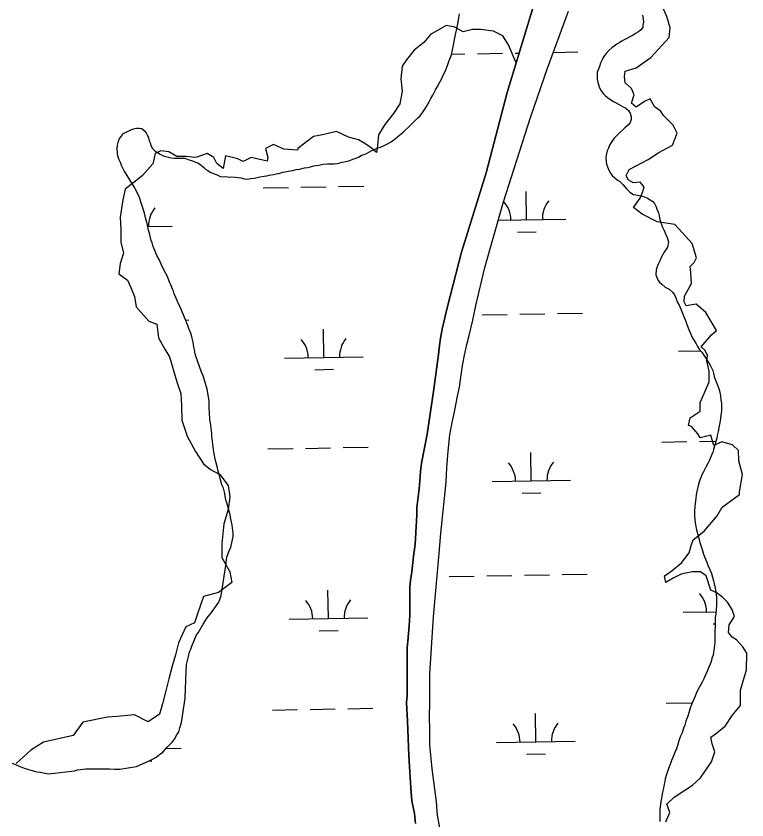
# Model space of a CAD drawing. Extents: x 3903937 to 3942190, y 260677 to 286651.
# Drawn here: x 3932243 to 3933174, y 277048 to 278072 of the extents above; entities that cross this region are included whole.
import ezdxf

# ---------------------------------------------------------------- set-up
doc = ezdxf.new("R2010")
doc.units = 0
for name, color, linetype in [('V-RIVR-EDGE', 7, 'Continuous'), ('V-TOPO-SHOR', 7, 'Continuous'), ('V-WETL-SWMP', 7, 'Continuous')]:
    doc.layers.add(name, color=color, linetype=linetype)

msp = doc.modelspace()

# ---------------------------------------------------------------- linework, layer by layer
at = {"layer": 'V-RIVR-EDGE'}
for points in [[(3933070.5, 277045.4), (3933075.6, 277057.1), (3933071.9, 277068), (3933081.4, 277076.8), (3933104.7, 277092.1), (3933114.9, 277101.6), (3933128.8, 277122), (3933133.1, 277134.4), (3933129.5, 277144.6), (3933128, 277153.3), (3933133.9, 277157.7), (3933146.3, 277167.2), (3933155, 277181), (3933165.9, 277193.4), (3933165.9, 277213.1), (3933171, 277230.6), (3933173.2, 277238.6), (3933173.9, 277260.4), (3933168.8, 277268.5), (3933160.8, 277277.2), (3933155, 277280.8), (3933150.6, 277286.7), (3933151.4, 277296.2), (3933157.9, 277307.1), (3933155, 277315.8), (3933149.2, 277325.3), (3933143.3, 277331.1), (3933134.6, 277337.7), (3933128, 277340.6), (3933122.2, 277358.8), (3933114.9, 277363.9), (3933104, 277363.9), (3933090.1, 277361), (3933079.9, 277355.9), (3933070.5, 277350.1), (3933069, 277358.8), (3933078.5, 277365.4), (3933090.9, 277375.6), (3933100.3, 277388), (3933103.3, 277398.9), (3933105.4, 277404.7), (3933119.3, 277415.7), (3933136, 277435.4), (3933142.6, 277446.3), (3933164.5, 277462.3), (3933164.5, 277466), (3933168.1, 277487.8), (3933163.7, 277505.3), (3933163, 277518.4), (3933155.7, 277525.7), (3933141.9, 277529.4), (3933131.7, 277525), (3933128, 277538.1), (3933114.2, 277534.5), (3933111.3, 277539.6), (3933103.3, 277549), (3933099.6, 277550.5), (3933101.8, 277560), (3933114.2, 277568.7), (3933114.2, 277579.7), (3933119.3, 277591.3), (3933125.8, 277605.9), (3933125.8, 277619.7), (3933122.9, 277632.9), (3933123.7, 277639.4), (3933120.7, 277646), (3933115.6, 277650.4), (3933128.8, 277665.7), (3933135.3, 277671.5), (3933121.5, 277694.1), (3933109.1, 277705), (3933096.7, 277702.8), (3933093.8, 277707.9), (3933094.5, 277715.2), (3933103.3, 277731.2), (3933102.5, 277745.1), (3933101.8, 277753.1), (3933106.9, 277758.2), (3933109.8, 277764), (3933104, 277782.3), (3933091.6, 277796.1), (3933082.1, 277806.3), (3933059.5, 277810), (3933040.6, 277819.4), (3933029.6, 277828.2), (3933037.7, 277839.8), (3933041.3, 277848.6), (3933042.8, 277854.4), (3933037.7, 277860.2), (3933029.6, 277859.5), (3933022.4, 277863.2), (3933020.2, 277869), (3933023.8, 277876.3), (3933047.9, 277889.4), (3933061.7, 277898.1), (3933079.2, 277907.6), (3933085, 277922.9), (3933079.9, 277933.1), (3933067.5, 277945.5), (3933063.9, 277951.3), (3933056.6, 277955.7), (3933050.8, 277966.7), (3933043.5, 277963), (3933032.6, 277955.7), (3933026.7, 277960.8), (3933030.4, 277971.8), (3933026.7, 277979.8), (3933018.7, 277987.1), (3933018, 277995.1), (3933018.7, 278001.6), (3933032.6, 278006), (3933051.5, 278019.1), (3933061, 278029.3), (3933074.8, 278044.6), (3933076.3, 278057), (3933071.9, 278071.6), (3933064.6, 278087.6)], [(3932879.5, 278013.3), (3932873.7, 278027.1), (3932870, 278035.2), (3932862.7, 278046.8), (3932851.1, 278052.6), (3932834.3, 278054.8), (3932824.1, 278054.8), (3932812.5, 278051.9), (3932801.5, 278057.8), (3932790.6, 278059.9), (3932770.9, 278048.3), (3932762.2, 278038.1), (3932749.8, 278028.6), (3932740.3, 278016.2), (3932734.5, 278008.2), (3932733, 277992.2), (3932734.5, 277976.1), (3932731.6, 277960.1), (3932723.5, 277947.7), (3932712.6, 277933.9), (3932704.6, 277920.7), (3932703.1, 277906.9), (3932701.7, 277898.1), (3932695.1, 277904), (3932687.1, 277909.8), (3932679.1, 277914.2), (3932666, 277917.8), (3932650.7, 277925.1), (3932633.2, 277920.7), (3932621.5, 277918.5), (3932601.8, 277903.2), (3932601.1, 277901.1), (3932583.6, 277902.5), (3932570.5, 277908.3), (3932560.3, 277903.2), (3932563.2, 277891.6), (3932562.5, 277887.2), (3932542.1, 277891.6), (3932531.9, 277886.5), (3932525.3, 277890.1), (3932509.3, 277893.8), (3932506.4, 277877.7), (3932498.3, 277884.3), (3932494.7, 277891.6), (3932486, 277896.7), (3932472.8, 277892.3), (3932469.9, 277891.6), (3932459.7, 277893), (3932447.3, 277893), (3932437.1, 277898.9), (3932426.9, 277900.3), (3932419.6, 277896.7), (3932416.7, 277883.6), (3932403.6, 277869), (3932397, 277863.2), (3932381.7, 277851.5), (3932378.8, 277837.7), (3932375.2, 277815.8), (3932375.9, 277799.8), (3932375.9, 277783.7), (3932379.6, 277769.9), (3932375.2, 277756.8), (3932373.7, 277743.6), (3932384.7, 277735.6), (3932389, 277726.1), (3932393.4, 277714.5), (3932395.6, 277701.4), (3932411.6, 277683.1), (3932421.8, 277679.5), (3932424, 277662), (3932432, 277647.4), (3932437.9, 277638), (3932447.3, 277605.9), (3932452.4, 277591.3), (3932453.2, 277576), (3932453.9, 277557.1), (3932460.5, 277536.7), (3932471.4, 277517), (3932481.6, 277501.7), (3932490.3, 277494.4), (3932502, 277487.8), (3932512.9, 277474), (3932515.1, 277459.4), (3932512.9, 277443.4), (3932507.1, 277425.2), (3932504.9, 277399.6), (3932504.9, 277382.2), (3932515.1, 277363.9), (3932517.3, 277350.1), (3932500.5, 277337.7), (3932481.6, 277332.6), (3932474.3, 277311.5), (3932469.9, 277299.1), (3932459, 277294), (3932449.5, 277273.6), (3932445.9, 277258.3), (3932441.5, 277243.7), (3932437.1, 277227.6), (3932433.5, 277212.3), (3932429.1, 277195.6), (3932425.5, 277182.5), (3932410.9, 277173), (3932393.4, 277181.7), (3932371.5, 277179.5), (3932359.1, 277178.8), (3932327.8, 277172.3), (3932315.4, 277155.5), (3932277.5, 277146.7), (3932261.5, 277136.5), (3932242.5, 277119.8)]]:
    msp.add_lwpolyline(points, dxfattribs=at)
at = {"layer": 'V-TOPO-SHOR'}
for points in [[(3932743.2, 277130), (3932741.3, 277173.6), (3932740.1, 277197.6), (3932740.9, 277206.2), (3932740.9, 277216.5), (3932740.9, 277224.5), (3932740.9, 277234.8), (3932740.9, 277243.8), (3932740.9, 277256.9), (3932741.1, 277267.2), (3932741.7, 277275.4), (3932742.5, 277285.3), (3932743.5, 277295.3), (3932744.4, 277308.8), (3932744.4, 277320.1), (3932744.4, 277332.7), (3932744.4, 277345), (3932745.2, 277352.8), (3932746.8, 277363.9), (3932748.2, 277375.2), (3932749.2, 277384), (3932750.8, 277395.7), (3932751.6, 277405.1), (3932752, 277415), (3932752.8, 277428.5), (3932753.2, 277437.1), (3932753.4, 277446), (3932754.4, 277456), (3932756.2, 277469.7), (3932757.2, 277479.8), (3932758, 277491.8), (3932759.2, 277502.5), (3932766.6, 277539.3), (3932775, 277596.8), (3932778.8, 277625.2), (3932780.7, 277640.9), (3932782.1, 277652.1), (3932783.5, 277661.6), (3932785.5, 277673.1), (3932788.4, 277685.9), (3932792.2, 277701.8), (3932810.4, 277771.2), (3932841.5, 277872.2), (3932868.5, 277974.6), (3932900.8, 278080.8)], [(3932782.5, 277037.9), (3932779.7, 277054), (3932778.4, 277070.7), (3932772.6, 277113.1), (3932769.7, 277143.5), (3932769.7, 277162), (3932769.5, 277179.7), (3932769.7, 277196.4), (3932769.7, 277233.8), (3932774.6, 277306.6), (3932781.8, 277387.1), (3932783.8, 277413.2), (3932790.5, 277478.2), (3932791.5, 277496.3), (3932793.1, 277517.8), (3932795.3, 277538.5), (3932797.7, 277552.2), (3932801.5, 277569.7), (3932805.3, 277587.6), (3932807.5, 277599.1), (3932809.9, 277615), (3932811.9, 277628.8), (3932814.1, 277639.9), (3932816.9, 277653.4), (3932819.9, 277665.2), (3932824.6, 277684.6), (3932828.6, 277703.3), (3932840, 277751.5), (3932863.8, 277835.2), (3932898.3, 277942.9), (3932920, 278005.8), (3932946.5, 278078.3)], [(3932751.7, 277043.3), (3932750.3, 277055.8), (3932746.9, 277072.1), (3932745.8, 277088.6), (3932743.8, 277115.7), (3932743.2, 277130)]]:
    msp.add_lwpolyline(points, dxfattribs=at)
at = {"layer": 'V-WETL-SWMP'}
for p, q in [((3932830.6, 278024), (3932862.6, 278024.6)), ((3932878.6, 278024.8), (3932883.8, 278024.9)), ((3932927.3, 278025.7), (3932958.6, 278026.2)), ((3932797.6, 278023.4), (3932814.6, 278023.7)), ((3932557.6, 277853), (3932589.6, 277853.6)), ((3932605.6, 277853.8), (3932637.6, 277854.4)), ((3932653.6, 277854.7), (3932685.6, 277855.2)), ((3932893.2, 277812.5), (3932892.6, 277848.5)), ((3932857.1, 277811.8), (3932943.2, 277813.3)), ((3932410.4, 277804), (3932441.4, 277804.5)), ((3932881.5, 277796.8), (3932905.5, 277797.2)), ((3932788.5, 277690.5), (3932789.6, 277690.5)), ((3932836.5, 277691.4), (3932868.5, 277691.9)), ((3932884.5, 277692.2), (3932916.5, 277692.8)), ((3932932.5, 277693.1), (3932964.5, 277693.6)), ((3932458.6, 277684.7), (3932462.6, 277684.8)), ((3932634.8, 277637.1), (3932634.2, 277673.1)), ((3933086.7, 277645), (3933114.8, 277645.5)), ((3932584.8, 277636.2), (3932684.8, 277638)), ((3933124.9, 277630.3), (3933125.1, 277630.3)), ((3932623.1, 277621.4), (3932647.1, 277621.9)), ((3932659.4, 277522.1), (3932691.4, 277522.6)), ((3933065.3, 277529.2), (3933097.3, 277529.8)), ((3933113.3, 277530), (3933134.5, 277530.4)), ((3932563.5, 277520.4), (3932595.5, 277520.9)), ((3932611.4, 277521.2), (3932643.4, 277521.8)), ((3932899.1, 277479.8), (3932898.4, 277515.8)), ((3932849.1, 277479), (3932949.1, 277480.7)), ((3932887.3, 277464.2), (3932911.3, 277464.6)), ((3932842.3, 277358.7), (3932874.3, 277359.3)), ((3932890.3, 277359.6), (3932922.3, 277360.2)), ((3932938.3, 277360.4), (3932970.3, 277361)), ((3932794.4, 277357.9), (3932826.3, 277358.5)), ((3932640.7, 277304.5), (3932640, 277340.4)), ((3933092.5, 277312.4), (3933134.5, 277313.1)), ((3932590.7, 277303.6), (3932690.7, 277305.3)), ((3933130.8, 277297.6), (3933133.6, 277297.7)), ((3932629, 277288.8), (3932652.9, 277289.2)), ((3933071.1, 277196.6), (3933103.1, 277197.1)), ((3932569.3, 277187.7), (3932601.3, 277188.3)), ((3932617.3, 277188.6), (3932649.3, 277189.2)), ((3932665.3, 277189.4), (3932697.3, 277190)), ((3932904.9, 277147.2), (3932904.3, 277183.2)), ((3932854.9, 277146.3), (3932954.9, 277148.1)), ((3932433.8, 277138.9), (3932453.1, 277139.3)), ((3932412.3, 277123.1), (3932415.4, 277123.2)), ((3932893.2, 277131.6), (3932917.2, 277132))]:
    msp.add_line(p, q, dxfattribs=at)
for points in [[(3932900.8, 278080.8), (3932868.5, 277974.6), (3932841.5, 277872.2), (3932810.4, 277771.2), (3932792.2, 277701.8), (3932788.4, 277685.9), (3932785.5, 277673.1), (3932783.5, 277661.6), (3932782.1, 277652.1), (3932780.7, 277640.9), (3932778.8, 277625.2), (3932775, 277596.8), (3932766.6, 277539.3), (3932759.2, 277502.5), (3932758, 277491.8), (3932757.2, 277479.8), (3932756.2, 277469.7), (3932754.4, 277456), (3932753.4, 277446), (3932753.2, 277437.1), (3932752.8, 277428.5), (3932752, 277415), (3932751.6, 277405.1), (3932750.8, 277395.7), (3932749.2, 277384), (3932748.2, 277375.2), (3932746.8, 277363.9), (3932745.2, 277352.8), (3932744.4, 277345), (3932744.4, 277332.7), (3932744.4, 277320.1), (3932744.4, 277308.8), (3932743.5, 277295.3), (3932742.5, 277285.3), (3932741.7, 277275.4), (3932741.1, 277267.2), (3932740.9, 277256.9), (3932740.9, 277243.8), (3932740.9, 277234.8), (3932740.9, 277224.5), (3932740.9, 277216.5), (3932740.9, 277206.2), (3932740.1, 277197.6), (3932741.3, 277173.6), (3932743.2, 277130), (3932743.8, 277115.7), (3932745.8, 277088.6), (3932746.9, 277072.1), (3932750.3, 277055.8), (3932751.7, 277043.3)], [(3932782.5, 277037.9), (3932779.7, 277054), (3932778.4, 277070.7), (3932772.6, 277113.1), (3932769.7, 277143.5), (3932769.7, 277162), (3932769.5, 277179.7), (3932769.7, 277196.4), (3932769.7, 277233.8), (3932774.6, 277306.6), (3932781.8, 277387.1), (3932783.8, 277413.2), (3932790.5, 277478.2), (3932791.5, 277496.3), (3932793.1, 277517.8), (3932795.3, 277538.5), (3932797.7, 277552.2), (3932801.5, 277569.7), (3932805.3, 277587.6), (3932807.5, 277599.1), (3932809.9, 277615), (3932811.9, 277628.8), (3932814.1, 277639.9), (3932816.9, 277653.4), (3932819.9, 277665.2), (3932824.6, 277684.6), (3932828.6, 277703.3), (3932840, 277751.5), (3932863.8, 277835.2), (3932898.3, 277942.9), (3932920, 278005.8), (3932946.5, 278078.3)], [(3932723.8, 277914.5), (3932726.4, 277916.6), (3932729.2, 277918.7), (3932733.5, 277921.8), (3932735.8, 277924.1), (3932738.6, 277926.5), (3932742.4, 277930.2), (3932745, 277932.8), (3932747.6, 277935.4), (3932751.8, 277939.6), (3932754.6, 277942.4), (3932757.4, 277945), (3932761, 277949.7), (3932763.3, 277953.4), (3932765.7, 277956.7), (3932768.9, 277962.6), (3932771.3, 277967), (3932773.6, 277971.3), (3932777.2, 277977.8), (3932779.5, 277982.3), (3932782.8, 277988.4), (3932785.2, 277992.6), (3932787, 277996.8), (3932789.2, 278001.5), (3932792.2, 278008.8), (3932794.1, 278014), (3932797.4, 278022.6), (3932798.8, 278028.7), (3932800.2, 278035.1), (3932801.9, 278044.2), (3932803, 278050.3), (3932804.2, 278055.7), (3932805.9, 278064.4), (3932806.8, 278069.6), (3932807.8, 278075)], [(3933040.8, 278073.3), (3933041.7, 278068.4), (3933042, 278064), (3933041.5, 278060.4), (3933041.2, 278057.4), (3933038.9, 278054.3), (3933035.8, 278052), (3933032.1, 278049.9), (3933028.8, 278047.8), (3933023.9, 278045.2), (3933020.8, 278043.6), (3933017.3, 278041.7), (3933014.7, 278040), (3933011.2, 278037.7), (3933008.1, 278036.1), (3933004.6, 278033.5), (3933001.8, 278031.4), (3932997.8, 278028.1), (3932994.5, 278024.3), (3932991.2, 278019.9), (3932989.3, 278016.4), (3932987.5, 278011.9), (3932986.1, 278007.7), (3932984.4, 278003.5), (3932983.2, 278000.4), (3932983.1, 278000), (3932983.1, 277996), (3932983.1, 277991.7), (3932983.8, 277987.5), (3932985.5, 277981.9), (3932987.3, 277978.1), (3932990.9, 277973.2), (3932993.4, 277970.6), (3932996.3, 277968.3), (3933000.5, 277965.2), (3933003.8, 277963.3), (3933006.6, 277961.7), (3933013.4, 277957.9), (3933016.2, 277956.5), (3933019.7, 277954.6), (3933023.2, 277951.6), (3933025.1, 277948.3), (3933026.3, 277943.6), (3933026.5, 277940.1), (3933025.3, 277936.3), (3933023, 277933.3), (3933018.5, 277929.5), (3933015.7, 277927.2), (3933011.5, 277923.4), (3933007.7, 277919.4), (3933004.9, 277916.4), (3933001.1, 277911), (3932999, 277907.3), (3932997.6, 277903.7), (3932996, 277900.2), (3932994.5, 277894.8), (3932994.3, 277891.5), (3932994.5, 277886.4), (3932995, 277883.1), (3932996.2, 277879.8), (3932998.5, 277874.9), (3933000.2, 277871.8), (3933002.3, 277869), (3933005.8, 277865.7), (3933008.6, 277863.4), (3933011.6, 277861.5), (3933015.6, 277857.5), (3933018.2, 277854.4), (3933021, 277851.6), (3933024.8, 277847.6), (3933029.2, 277844.8), (3933032.3, 277844.1), (3933036.5, 277843.2), (3933040.3, 277842.7), (3933043.3, 277841.7), (3933047.1, 277840.1), (3933054.1, 277835.6), (3933056, 277833), (3933058.1, 277829.1), (3933059.3, 277825.8), (3933061.1, 277821.3), (3933062.1, 277818), (3933062.5, 277814.7), (3933063.5, 277811.7), (3933064.9, 277806.5), (3933066, 277803.7), (3933067.9, 277799.5)], [(3932373.9, 277888.9), (3932372.3, 277893.6), (3932371.6, 277898), (3932371.2, 277902.8), (3932371.6, 277907.6), (3932373.2, 277912.7), (3932374.4, 277915.9), (3932376.7, 277919.1), (3932378.7, 277921.9), (3932381.9, 277923.5), (3932385.5, 277925.4), (3932388.7, 277927), (3932392.3, 277928.2), (3932395.8, 277929), (3932399.4, 277929), (3932403, 277928.6), (3932406.2, 277925.8), (3932408.2, 277923.4), (3932409.8, 277920.7), (3932411.3, 277916.7), (3932412.1, 277913.1), (3932413.3, 277910.3), (3932414.9, 277906.3), (3932416.5, 277903.1), (3932419.3, 277900.4), (3932422.9, 277898), (3932426, 277896), (3932429.2, 277894.4), (3932432.8, 277893.2), (3932436.8, 277892.4), (3932440, 277891.2), (3932443.5, 277890.8), (3932448.3, 277890.8), (3932453.5, 277890.8), (3932457.5, 277890.8), (3932461.8, 277889.2), (3932467.4, 277887.6), (3932471, 277886), (3932474.2, 277884.8), (3932478.5, 277882), (3932481.3, 277879.6), (3932484.1, 277876.8), (3932486.9, 277875.2), (3932490.1, 277873.2), (3932494.8, 277870.9), (3932498.8, 277869.7), (3932502.8, 277867.7), (3932506, 277867.3), (3932510, 277867.7), (3932514.3, 277866.9), (3932517.5, 277867.3), (3932521.9, 277866.8), (3932525.5, 277866.1), (3932529, 277865.7), (3932533.8, 277864.5), (3932534.2, 277864.5), (3932537.7, 277864.2), (3932541.5, 277864.9), (3932546.4, 277865.6), (3932549.9, 277866.3), (3932553.2, 277867), (3932558.6, 277868), (3932561.9, 277868.4), (3932565.2, 277869.1), (3932570.6, 277870.1), (3932574.1, 277871), (3932577.4, 277871.5), (3932582.3, 277872.9), (3932585.6, 277873.6), (3932589.3, 277874.3), (3932595.4, 277875.2), (3932599.4, 277876.4), (3932603.9, 277877.1), (3932610.2, 277878.5), (3932614.2, 277879.2), (3932617.7, 277879.9), (3932622.2, 277881.1), (3932627.8, 277882), (3932633.9, 277883.4), (3932639.6, 277883.9), (3932642.6, 277883.8), (3932647.8, 277883.8), (3932652, 277884.3), (3932655.1, 277885), (3932658.1, 277885.9), (3932662.6, 277886.6), (3932667.7, 277887.8), (3932671.7, 277889.5), (3932674.8, 277890.6), (3932679.7, 277892.7), (3932682.8, 277894.6), (3932686, 277895.8), (3932689.8, 277897.4), (3932695.9, 277900.5), (3932699.2, 277901.9), (3932703.9, 277904), (3932706.9, 277905.1), (3932709.8, 277906.3), (3932716.6, 277909.8), (3932719.6, 277911.5), (3932723.8, 277914.5)], [(3932466.4, 277269.3), (3932472.6, 277283.8), (3932474.4, 277286.3), (3932481, 277297.4), (3932486.2, 277305.4), (3932491.4, 277312.1), (3932501, 277325.3), (3932502.6, 277330), (3932504.1, 277333.6), (3932509.8, 277371.9), (3932510.4, 277375.6), (3932511.3, 277382.6), (3932514.5, 277391.8), (3932516.3, 277395.1), (3932519.2, 277408.8), (3932519.2, 277413.3), (3932518.2, 277420.1), (3932517.8, 277423.4), (3932516.4, 277430.8), (3932516, 277433.8), (3932514.9, 277438.1), (3932513.6, 277442.4), (3932512.9, 277446.2), (3932511.7, 277450.1), (3932510.1, 277454.3), (3932509.3, 277457.7), (3932508.5, 277463.8), (3932506.8, 277470.3), (3932504.8, 277474.7), (3932503.2, 277481), (3932502.1, 277485), (3932501.3, 277488.2), (3932500.1, 277492.2), (3932498.9, 277498.1), (3932496.1, 277507.3), (3932495.3, 277512.1), (3932494.5, 277516.4), (3932494.1, 277519.6), (3932492.2, 277536.7), (3932492.2, 277540.3), (3932490.2, 277553.8), (3932489.4, 277557.4), (3932489, 277567.8), (3932488.6, 277571.7), (3932488.6, 277576.5), (3932488.6, 277580.5), (3932488.2, 277584.1), (3932486.2, 277596.8), (3932482.7, 277608.3), (3932481.1, 277613.5), (3932478.7, 277618.3), (3932471.6, 277638.6), (3932470.8, 277641.8), (3932470, 277646.9), (3932469.2, 277650.1), (3932468.8, 277654.1), (3932467.2, 277660.1), (3932466.4, 277663.2), (3932465.2, 277668), (3932463.2, 277672.8), (3932461.3, 277677.6), (3932460.1, 277680.7), (3932458.9, 277683.9), (3932457.3, 277687.9), (3932455.7, 277691.5), (3932454.1, 277695.1), (3932451.3, 277702.2), (3932449.7, 277705.4), (3932447.4, 277710.6), (3932446.2, 277713.4), (3932444.2, 277718.2), (3932443, 277721.3), (3932441.8, 277724.1), (3932439.8, 277729.7), (3932438.2, 277732.9), (3932435.5, 277740), (3932433.5, 277744), (3932430.7, 277748.8), (3932427.5, 277756), (3932426.3, 277758.7), (3932424.7, 277761.9), (3932422, 277767.1), (3932419.2, 277773.5), (3932418, 277776.2), (3932416.8, 277779.8), (3932416, 277783), (3932414.8, 277786.2), (3932413.6, 277791.4), (3932412.4, 277795.3), (3932411.2, 277799.3), (3932410.1, 277805.7), (3932409.3, 277809.3), (3932408.1, 277813.3), (3932406.1, 277820.8), (3932399.3, 277841.9), (3932393, 277854.2), (3932381.9, 277872.1), (3932380.3, 277874.9), (3932377.1, 277881.7), (3932375.9, 277884.5), (3932373.9, 277888.9)], [(3933067.9, 277799.5), (3933069.3, 277796.7), (3933070.7, 277793.8), (3933072.4, 277789.9), (3933074, 277784.2), (3933072.8, 277777.4), (3933071.2, 277774.8), (3933068.4, 277771.1), (3933066.7, 277768), (3933065.1, 277765.2), (3933062.9, 277760.1), (3933061.3, 277756.8), (3933059.9, 277753.7), (3933058.2, 277748.8), (3933057.8, 277742.5), (3933060.3, 277735.9), (3933062.2, 277733.5), (3933065.3, 277730.5), (3933069.7, 277726.7), (3933074.7, 277723.9), (3933079.6, 277719.7), (3933081.5, 277716.6), (3933083.3, 277713.1), (3933085.4, 277707), (3933087.5, 277703.7), (3933090.1, 277697.6), (3933091.8, 277693.6), (3933093.2, 277689.9), (3933095.5, 277684.2), (3933097.1, 277680.5), (3933098.3, 277676.7), (3933100.9, 277670.6), (3933102.3, 277666.9), (3933103.9, 277663.3), (3933107.2, 277657.9), (3933109.1, 277654.4), (3933111, 277651.1), (3933113.1, 277647.6), (3933116.4, 277643.6), (3933118.2, 277641.3), (3933120.6, 277637.5), (3933123.4, 277633), (3933126.9, 277627.4), (3933128.5, 277624.8), (3933130.6, 277620.4), (3933131.3, 277616.8), (3933132.3, 277612.9), (3933133.7, 277608.2), (3933135.1, 277605.1), (3933136.3, 277601.8), (3933138.4, 277596.4), (3933139.3, 277592.4), (3933140.2, 277588.7), (3933140.9, 277582.8), (3933141.4, 277578.6), (3933141.4, 277574.1), (3933141.4, 277568.3), (3933140.9, 277564), (3933140.4, 277559.3), (3933139.3, 277553.7), (3933138.6, 277550), (3933137.1, 277542.9), (3933136, 277537.5), (3933135.5, 277534.2), (3933134.1, 277528.8), (3933133.1, 277525.3), (3933131.5, 277519.7), (3933130.3, 277516.4), (3933128.7, 277512.4), (3933126.3, 277506.3), (3933124.2, 277502.1), (3933121.9, 277497.9), (3933118.6, 277491.5), (3933116.4, 277487.6), (3933115, 277484), (3933113.2, 277478.6), (3933112.2, 277475.4), (3933111.3, 277471.6), (3933110.1, 277466.2), (3933109.1, 277462), (3933108.7, 277457.5), (3933108, 277451), (3933107.5, 277446.5), (3933107.3, 277442), (3933107, 277435.2), (3933107.5, 277430.8), (3933107.9, 277426.3), (3933109.1, 277419.5), (3933110, 277415.5), (3933111.2, 277411.5), (3933112.9, 277405.2), (3933113.8, 277401.2), (3933115.9, 277395.1), (3933117.3, 277390.9), (3933118.7, 277386.6), (3933120.3, 277382.2), (3933122.7, 277376.1), (3933124.1, 277372.6), (3933126.4, 277367.6), (3933127.6, 277364.6), (3933128.8, 277361.8)], [(3933128.8, 277361.8), (3933129.9, 277357.3), (3933131.3, 277352.4), (3933132.3, 277348.6), (3933133.4, 277343), (3933134.4, 277338.3), (3933134.6, 277335), (3933135.1, 277331), (3933135.1, 277324.9), (3933135.1, 277320.9), (3933134.6, 277316.5), (3933134.4, 277310.1), (3933133.6, 277306.1), (3933133.6, 277302.4), (3933133.6, 277296.8), (3933133.4, 277293.2), (3933133.2, 277290.2), (3933133.2, 277282.7), (3933133.2, 277279.6), (3933132.9, 277274), (3933132.7, 277270.5), (3933132.2, 277266.5), (3933131.5, 277261.6), (3933130.8, 277257.6), (3933129.4, 277254), (3933128.7, 277250.8), (3933127, 277246.1), (3933125.1, 277241.8), (3933123.7, 277238.3), (3933121.6, 277233.4), (3933120, 277229.6), (3933118.8, 277226.8), (3933117.4, 277224), (3933114.8, 277219.6), (3933113.2, 277216.7), (3933111.5, 277213.7), (3933109.4, 277208.8), (3933108, 277205.3), (3933106.8, 277202.4), (3933105.2, 277198.5), (3933103, 277193.5), (3933101.6, 277190), (3933100, 277184.4), (3933098.6, 277180.2), (3933097.4, 277177.1), (3933096.2, 277173.8), (3933094.8, 277168.4), (3933093.2, 277164.7), (3933091.3, 277158.8), (3933089.2, 277154.6), (3933087.7, 277149.9), (3933086.3, 277145.4), (3933084, 277138.2), (3933082.1, 277133.7), (3933079.5, 277127.4), (3933077.9, 277123.4), (3933076.5, 277119.6), (3933074.1, 277113.5), (3933072.7, 277109.5), (3933071.3, 277105.8), (3933069.9, 277100.2), (3933069.2, 277096.9), (3933068.5, 277093.4), (3933067.5, 277088.2), (3933066.8, 277084.9), (3933066.1, 277081.2), (3933064.9, 277075.3), (3933064.2, 277071.3), (3933063.7, 277067.3), (3933063, 277061), (3933063, 277056.7), (3933062.8, 277052.8), (3933062.8, 277045.7)], [(3932237.7, 277120.1), (3932245.6, 277116.9), (3932252.8, 277113.7), (3932258.4, 277112.1), (3932261.5, 277111.3), (3932265.9, 277110.1), (3932269.1, 277109.3), (3932273.1, 277108.5), (3932279.4, 277107.3), (3932284.2, 277106.5), (3932313.3, 277110.1), (3932317.2, 277110.5), (3932320.8, 277111.7), (3932324.8, 277112), (3932331.6, 277112.8), (3932337.1, 277112.8), (3932340.7, 277112.8), (3932346.3, 277112.8), (3932352.6, 277112.8), (3932357, 277112.8), (3932361.4, 277112.8), (3932368.1, 277112.4), (3932371.3, 277112.4), (3932374.9, 277112.4), (3932396, 277116), (3932412.3, 277123.1), (3932417.1, 277125.5), (3932421.1, 277127.9), (3932425.4, 277131.1), (3932429.4, 277134.2), (3932432.6, 277137.4), (3932435.2, 277140.6), (3932439.5, 277144.6), (3932441.9, 277147.5), (3932444.6, 277150.8), (3932447.4, 277156.1), (3932449.8, 277160.1), (3932451.3, 277165), (3932453.2, 277171.8), (3932457.9, 277203), (3932458.6, 277216.3), (3932459, 277224.3), (3932459.2, 277239.1), (3932459.8, 277242.7), (3932459.9, 277245.9), (3932460.8, 277250.8), (3932462.2, 277256.2), (3932463.7, 277261.9), (3932465.2, 277265.2), (3932466.4, 277269.3)]]:
    msp.add_lwpolyline(points, dxfattribs=at)
for centre, start, end in [((3932838, 277812), 0.2366, 41.7802), ((3932948.4, 277813.9), 140.2366, 181.7802), ((3932446.6, 277805.1), 140.2366, 181.7802), ((3932579.6, 277636.6), 0.2366, 41.7802), ((3932690, 277638.5), 140.2366, 181.7802), ((3932843.8, 277479.3), 0.2366, 41.7802), ((3932954.3, 277481.3), 140.2366, 181.7802), ((3932695.9, 277305.9), 140.2366, 181.7802), ((3933087.3, 277312.8), 0.2366, 41.7802), ((3932585.4, 277304), 0.2366, 41.7802), ((3932849.7, 277146.7), 0.2366, 41.7802), ((3932960.1, 277148.7), 140.2366, 181.7802)]:
    msp.add_arc(centre, 35.2, start, end, dxfattribs=at)

doc.saveas('drawing.dxf')
